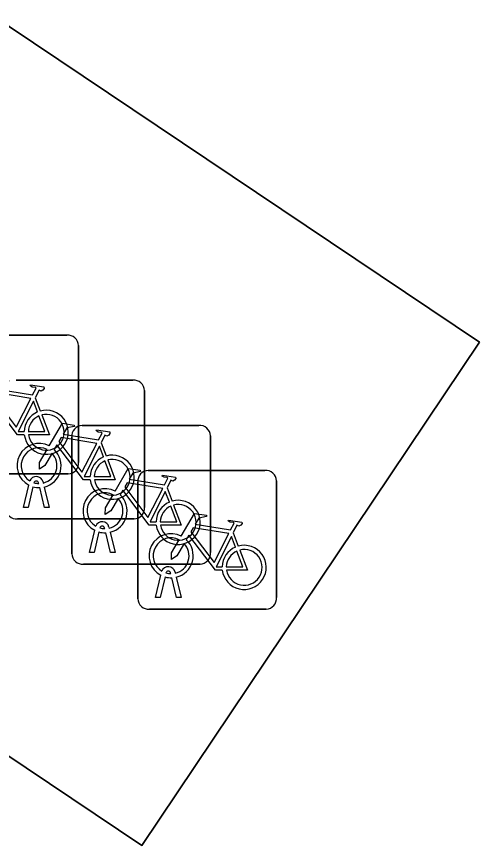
# Model space of a CAD drawing. Extents: x 159279 to 160377, y 384531 to 385888.
# Drawn here: x 159915.69 to 159919.03, y 384588.18 to 384594.15 of the extents above; entities that cross this region are included whole.
import ezdxf

# ---------------------------------------------------------------- set-up
doc = ezdxf.new("R2010")
doc.units = 0
doc.layers.add('IMGEO_Fietsenrek', color=7, linetype='Continuous')
doc.layers.add('IMGEO_Voetpad_open', color=7, linetype='Continuous')

msp = doc.modelspace()

# ---------------------------------------------------------------- linework, layer by layer
at = {"layer": 'IMGEO_Fietsenrek'}
for p, q in [((159915.2139, 384591.8565), (159916.0548, 384591.8565)), ((159916.0548, 384591.8565), (159915.2139, 384591.8565)), ((159916.1385, 384591.7821), (159916.1385, 384590.9412)), ((159916.1385, 384590.9412), (159916.1385, 384591.7821)), ((159915.6889, 384591.5325), (159916.5298, 384591.5325)), ((159916.5298, 384591.5325), (159915.6889, 384591.5325)), ((159916.6135, 384591.4581), (159916.6135, 384590.6172)), ((159916.6135, 384590.6172), (159916.6135, 384591.4581)), ((159915.8262, 384591.4062), (159915.8625, 384591.311)), ((159916.1639, 384591.2075), (159917.0048, 384591.2075)), ((159917.0048, 384591.2075), (159916.1639, 384591.2075)), ((159916.0895, 384590.2829), (159916.0895, 384591.1238)), ((159916.0895, 384591.1238), (159916.0895, 384590.2829)), ((159917.0885, 384591.1331), (159917.0885, 384590.2922)), ((159917.0885, 384590.2922), (159917.0885, 384591.1331)), ((159916.3012, 384591.0822), (159916.3375, 384590.987)), ((159916.6399, 384590.8835), (159917.4808, 384590.8835)), ((159917.4808, 384590.8835), (159916.6399, 384590.8835)), ((159916.0641, 384590.8575), (159915.2232, 384590.8575)), ((159915.2232, 384590.8575), (159916.0641, 384590.8575)), ((159915.7415, 384590.6173), (159915.7798, 384590.7773)), ((159915.8102, 384590.7651), (159915.7749, 384590.6173)), ((159915.8519, 384590.7889), (159915.8509, 384590.7932)), ((159915.893, 384590.6173), (159915.8591, 384590.759)), ((159915.8826, 384590.8004), (159915.8844, 384590.7925)), ((159915.8914, 384590.7633), (159915.9264, 384590.6173)), ((159916.5655, 384589.9589), (159916.5655, 384590.7998)), ((159916.5655, 384590.7998), (159916.5655, 384589.9589)), ((159916.7762, 384590.7572), (159916.8125, 384590.662)), ((159917.5645, 384590.8091), (159917.5645, 384589.9682)), ((159917.5645, 384589.9682), (159917.5645, 384590.8091)), ((159915.7749, 384590.6173), (159915.7415, 384590.6173)), ((159915.9264, 384590.6173), (159915.893, 384590.6173)), ((159916.5391, 384590.5335), (159915.6982, 384590.5335)), ((159915.6982, 384590.5335), (159916.5391, 384590.5335)), ((159916.3269, 384590.4639), (159916.3259, 384590.4682)), ((159916.3576, 384590.4754), (159916.3594, 384590.4675)), ((159916.2165, 384590.2923), (159916.2548, 384590.4523)), ((159916.2852, 384590.4401), (159916.2499, 384590.2923)), ((159916.368, 384590.2923), (159916.3341, 384590.434)), ((159916.3664, 384590.4383), (159916.4014, 384590.2923)), ((159917.2522, 384590.4332), (159917.2885, 384590.338)), ((159916.2499, 384590.2923), (159916.2165, 384590.2923)), ((159916.4014, 384590.2923), (159916.368, 384590.2923)), ((159917.0141, 384590.2085), (159916.1732, 384590.2085)), ((159916.1732, 384590.2085), (159917.0141, 384590.2085)), ((159916.6925, 384589.9683), (159916.7308, 384590.1283)), ((159916.7612, 384590.1161), (159916.7259, 384589.9683)), ((159916.8029, 384590.1399), (159916.8019, 384590.1442)), ((159916.844, 384589.9683), (159916.8101, 384590.11)), ((159916.8336, 384590.1514), (159916.8354, 384590.1435)), ((159916.8424, 384590.1143), (159916.8774, 384589.9683)), ((159916.7259, 384589.9683), (159916.6925, 384589.9683)), ((159916.8774, 384589.9683), (159916.844, 384589.9683)), ((159917.4901, 384589.8845), (159916.6492, 384589.8845)), ((159916.6492, 384589.8845), (159917.4901, 384589.8845))]:
    msp.add_line(p, q, dxfattribs=at)
for points in [[(159915.4521, 384591.3832), (159915.5468, 384591.5467), (159915.633, 384591.5329), (159915.6347, 384591.5242), (159915.5786, 384591.5133), (159915.5524, 384591.468), (159915.8076, 384591.4272)], [(159915.8076, 384591.4272), (159915.8326, 384591.476), (159915.8275, 384591.48), (159915.8043, 384591.4837), (159915.7916, 384591.4912), (159915.7906, 384591.4943), (159915.7928, 384591.4989), (159915.8876, 384591.4838), (159915.8899, 384591.4735), (159915.8805, 384591.4611), (159915.8681, 384591.4547), (159915.8536, 384591.4609), (159915.8262, 384591.4062)], [(159915.7947, 384591.402), (159915.5379, 384591.443), (159915.5212, 384591.4142), (159915.6882, 384591.1939), (159915.7947, 384591.402)], [(159915.7478, 384591.1385), (159915.6981, 384591.1386), (159915.5074, 384591.3903), (159915.4884, 384591.3575)], [(159915.8427, 384591.304), (159915.8134, 384591.3808), (159915.704, 384591.1627), (159915.7467, 384591.1626)], [(159915.7767, 384591.1625), (159915.8966, 384591.1623), (159915.8534, 384591.2759)], [(159915.8732, 384591.2828), (159915.9282, 384591.1382), (159915.7781, 384591.1385)], [(159915.9271, 384591.0592), (159916.0218, 384591.2227), (159916.108, 384591.2089), (159916.1097, 384591.2002), (159916.0536, 384591.1893), (159916.0274, 384591.144), (159916.2826, 384591.1032)], [(159916.2826, 384591.1032), (159916.3076, 384591.152), (159916.3025, 384591.156), (159916.2793, 384591.1597), (159916.2666, 384591.1672), (159916.2656, 384591.1703), (159916.2678, 384591.1749), (159916.3626, 384591.1598), (159916.3649, 384591.1495), (159916.3555, 384591.1371), (159916.3431, 384591.1307), (159916.3286, 384591.1369), (159916.3012, 384591.0822)], [(159916.2697, 384591.078), (159916.0129, 384591.119), (159915.9962, 384591.0902), (159916.1632, 384590.8699), (159916.2697, 384591.078)], [(159916.2228, 384590.8145), (159916.1731, 384590.8146), (159915.9824, 384591.0663), (159915.9634, 384591.0335)], [(159916.3177, 384590.98), (159916.2884, 384591.0568), (159916.179, 384590.8387), (159916.2217, 384590.8386)], [(159915.9478, 384591.0067), (159915.8962, 384590.9175), (159915.8563, 384590.8915), (159915.8575, 384590.939), (159915.912, 384591.0332)], [(159916.2517, 384590.8385), (159916.3716, 384590.8383), (159916.3284, 384590.9519)], [(159916.3482, 384590.9588), (159916.4032, 384590.8142), (159916.2531, 384590.8145)], [(159916.4021, 384590.7342), (159916.4968, 384590.8977), (159916.583, 384590.8839), (159916.5847, 384590.8752), (159916.5286, 384590.8643), (159916.5024, 384590.819), (159916.7576, 384590.7782)], [(159916.7576, 384590.7782), (159916.7826, 384590.827), (159916.7775, 384590.831), (159916.7543, 384590.8347), (159916.7416, 384590.8422), (159916.7406, 384590.8453), (159916.7428, 384590.8499), (159916.8376, 384590.8348), (159916.8399, 384590.8245), (159916.8305, 384590.8121), (159916.8181, 384590.8057), (159916.8036, 384590.8119), (159916.7762, 384590.7572)], [(159916.7447, 384590.753), (159916.4879, 384590.794), (159916.4712, 384590.7652), (159916.6382, 384590.5449), (159916.7447, 384590.753)], [(159916.4228, 384590.6817), (159916.3712, 384590.5925), (159916.3313, 384590.5665), (159916.3325, 384590.614), (159916.387, 384590.7082)], [(159916.6978, 384590.4895), (159916.6481, 384590.4896), (159916.4574, 384590.7413), (159916.4384, 384590.7085)], [(159916.7927, 384590.655), (159916.7634, 384590.7318), (159916.654, 384590.5137), (159916.6967, 384590.5136)], [(159916.7267, 384590.5135), (159916.8466, 384590.5133), (159916.8034, 384590.6269)], [(159916.8232, 384590.6338), (159916.8782, 384590.4892), (159916.7281, 384590.4895)], [(159916.8781, 384590.4102), (159916.9728, 384590.5737), (159917.059, 384590.5599), (159917.0607, 384590.5512), (159917.0046, 384590.5403), (159916.9784, 384590.495), (159917.2336, 384590.4542)], [(159917.2336, 384590.4542), (159917.2586, 384590.503), (159917.2535, 384590.507), (159917.2303, 384590.5107), (159917.2176, 384590.5182), (159917.2166, 384590.5213), (159917.2188, 384590.5259), (159917.3136, 384590.5108), (159917.3159, 384590.5005), (159917.3065, 384590.4881), (159917.2941, 384590.4817), (159917.2796, 384590.4879), (159917.2522, 384590.4332)], [(159917.2207, 384590.429), (159916.9639, 384590.47), (159916.9472, 384590.4412), (159917.1142, 384590.2209), (159917.2207, 384590.429)], [(159917.1738, 384590.1655), (159917.1241, 384590.1656), (159916.9334, 384590.4173), (159916.9144, 384590.3845)], [(159917.2687, 384590.331), (159917.2394, 384590.4078), (159917.13, 384590.1897), (159917.1727, 384590.1896)], [(159916.8988, 384590.3577), (159916.8472, 384590.2685), (159916.8073, 384590.2425), (159916.8085, 384590.29), (159916.863, 384590.3842)], [(159917.2027, 384590.1895), (159917.3226, 384590.1893), (159917.2794, 384590.3029)], [(159917.2992, 384590.3098), (159917.3542, 384590.1652), (159917.2041, 384590.1655)]]:
    msp.add_lwpolyline(points, dxfattribs=at)
for centre, radius, start, end in [((159916.0606, 384591.7788), 0.0779, 2.4484, 94.28452), ((159916.0606, 384591.7788), 0.0779, 2.4484, 94.28452), ((159916.5356, 384591.4548), 0.0779, 2.4484, 94.28452), ((159916.5356, 384591.4548), 0.0779, 2.4484, 94.28452), ((159915.9057, 384591.1579), 0.159, 113.3408, 178.32165), ((159915.9057, 384591.1579), 0.159, 187.0065, 105.77075), ((159915.9057, 384591.1579), 0.129, 113.92302, 177.95563), ((159915.9057, 384591.1579), 0.129, 188.67146, 104.58832), ((159916.1672, 384591.1296), 0.0779, 92.4484, 184.28452), ((159916.1672, 384591.1296), 0.0779, 92.4484, 184.28452), ((159917.0106, 384591.1298), 0.0779, 2.4484, 94.28452), ((159917.0106, 384591.1298), 0.0779, 2.4484, 94.28452), ((159915.8541, 384590.9179), 0.159, 62.67661, 242.13685), ((159915.8541, 384590.9179), 0.129, 63.31916, 238.90302), ((159915.8541, 384590.9179), 0.129, 283.60429, 43.43025), ((159915.8541, 384590.9179), 0.159, 283.5766, 46.60424), ((159916.0608, 384590.9354), 0.0779, 272.4484, 4.28452), ((159916.0608, 384590.9354), 0.0779, 272.4484, 4.28452), ((159916.3807, 384590.8339), 0.159, 113.3408, 178.32165), ((159916.3807, 384590.8339), 0.159, 187.0065, 105.77075), ((159916.3807, 384590.8339), 0.129, 113.92302, 177.95563), ((159916.3807, 384590.8339), 0.129, 188.67146, 104.58832), ((159916.6432, 384590.8056), 0.0779, 92.4484, 184.28452), ((159916.6432, 384590.8056), 0.0779, 92.4484, 184.28452), ((159917.4866, 384590.8058), 0.0779, 2.4484, 94.28452), ((159917.4866, 384590.8058), 0.0779, 2.4484, 94.28452), ((159915.8339, 384590.7893), 0.0499, 12.8025, 158.69338), ((159915.8541, 384590.9179), 0.159, 253.99666, 271.78671), ((159915.8339, 384590.7893), 0.0174, 12.8025, 163.45023), ((159915.8541, 384590.9179), 0.129, 253.41502, 269.02044), ((159916.3291, 384590.5929), 0.159, 62.67661, 242.13685), ((159916.3291, 384590.5929), 0.129, 63.31916, 238.90302), ((159916.3291, 384590.5929), 0.159, 283.5766, 46.60424), ((159916.3291, 384590.5929), 0.129, 283.60429, 43.43025), ((159916.8557, 384590.5089), 0.159, 113.3408, 178.32165), ((159916.8557, 384590.5089), 0.159, 187.0065, 105.77075), ((159916.8557, 384590.5089), 0.129, 188.67146, 104.58832), ((159915.6924, 384590.6112), 0.0779, 182.4484, 274.28452), ((159915.6924, 384590.6112), 0.0779, 182.4484, 274.28452), ((159916.5358, 384590.6114), 0.0779, 272.4484, 4.28452), ((159916.5358, 384590.6114), 0.0779, 272.4484, 4.28452), ((159916.8557, 384590.5089), 0.129, 113.92302, 177.95563), ((159916.3089, 384590.4643), 0.0499, 12.8025, 158.69338), ((159916.3089, 384590.4643), 0.0174, 12.8025, 163.45023), ((159916.3291, 384590.5929), 0.129, 253.41502, 269.02044), ((159916.3291, 384590.5929), 0.159, 253.99666, 271.78671), ((159916.8051, 384590.2689), 0.159, 62.67661, 242.13685), ((159916.8051, 384590.2689), 0.129, 63.31916, 238.90302), ((159916.8051, 384590.2689), 0.129, 283.60429, 43.43025), ((159916.8051, 384590.2689), 0.159, 283.5766, 46.60424), ((159917.3317, 384590.1849), 0.159, 187.0065, 105.77075), ((159916.1674, 384590.2862), 0.0779, 182.4484, 274.28452), ((159916.1674, 384590.2862), 0.0779, 182.4484, 274.28452), ((159917.0108, 384590.2864), 0.0779, 272.4484, 4.28452), ((159917.0108, 384590.2864), 0.0779, 272.4484, 4.28452), ((159917.3317, 384590.1849), 0.159, 113.3408, 178.32165), ((159917.3317, 384590.1849), 0.129, 113.92302, 177.95563), ((159917.3317, 384590.1849), 0.129, 188.67146, 104.58832), ((159916.7849, 384590.1403), 0.0499, 12.8025, 158.69338), ((159916.8051, 384590.2689), 0.159, 253.99666, 271.78671), ((159916.7849, 384590.1403), 0.0174, 12.8025, 163.45023), ((159916.8051, 384590.2689), 0.129, 253.41502, 269.02044), ((159916.6434, 384589.9622), 0.0779, 182.4484, 274.28452), ((159916.6434, 384589.9622), 0.0779, 182.4484, 274.28452), ((159917.4868, 384589.9624), 0.0779, 272.4484, 4.28452), ((159917.4868, 384589.9624), 0.0779, 272.4484, 4.28452)]:
    msp.add_arc(centre, radius, start, end, dxfattribs=at)
at = {"layer": 'IMGEO_Voetpad_open'}
for points in [[(159911.174, 384597.074), (159908.743, 384593.451), (159916.595, 384588.183), (159919.026, 384591.806)], [(159919.026, 384591.806), (159916.595, 384588.183), (159908.743, 384593.451), (159911.174, 384597.074)]]:
    msp.add_lwpolyline(points, close=True, dxfattribs=at)

doc.saveas('drawing.dxf')
